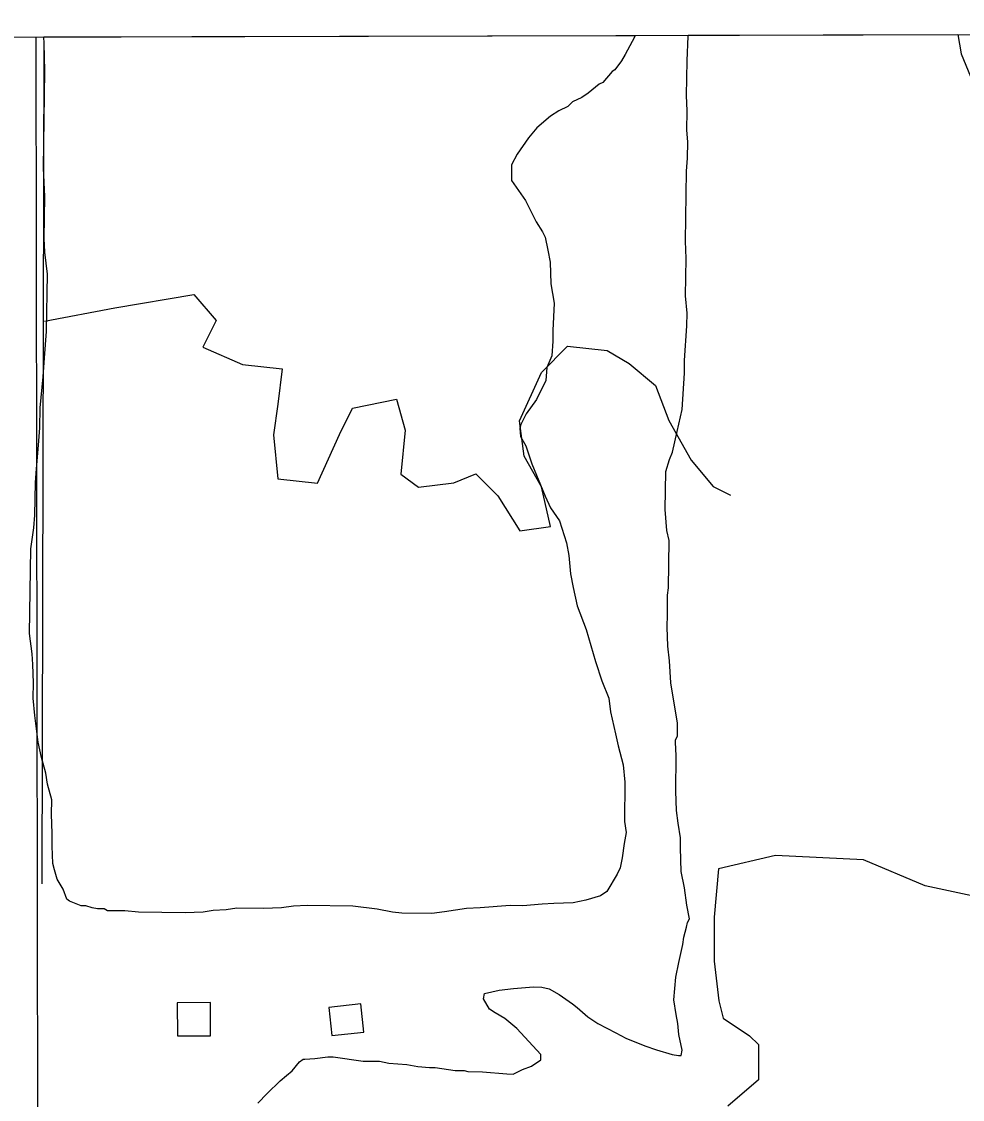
# Model space of a CAD drawing. Extents: x 3355677 to 3393573, y 612928 to 638357.
# Drawn here: x 3384230 to 3385363, y 635281 to 636579 of the extents above; entities that cross this region are included whole.
import ezdxf

# ---------------------------------------------------------------- set-up
doc = ezdxf.new("R2010")
doc.units = 0
for name, color, linetype in [('V-BLDG-OTLN', 7, 'Continuous'), ('V-GRID-FRAM', 7, 'Continuous'), ('V-ROAD-CNTR', 7, 'Continuous'), ('V-SITE-VEGE', 7, 'Continuous'), ('V-TOPO-SHOR', 7, 'Continuous')]:
    doc.layers.add(name, color=color, linetype=linetype)

msp = doc.modelspace()

# ---------------------------------------------------------------- linework, layer by layer
at = {"layer": 'V-BLDG-OTLN'}
for points in [[(3384417.447127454, 635397.7011779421), (3384417.5151273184, 635357.701257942), (3384457.515047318, 635357.7682578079), (3384457.447047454, 635397.7681778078)], [(3384599.9084017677, 635391.9669692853), (3384603.679744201, 635358.0248873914), (3384642.1750322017, 635362.3021416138), (3384638.4036897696, 635396.2442235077)]]:
    msp.add_lwpolyline(points, close=True, dxfattribs=at)
at = {"layer": 'V-GRID-FRAM'}
msp.add_lwpolyline([(3359767.889, 636495.856), (3391341.628, 636578.518), (3391397.168, 618394.7710000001), (3359807.561, 618312.068), (3359767.889, 636495.856)], dxfattribs=at)
at = {"layer": 'V-ROAD-CNTR'}
msp.add_line((3384250.199, 634904.128), (3384247.409, 636559.93), dxfattribs=at)
at = {"layer": 'V-SITE-VEGE'}
for p, q in [((3384256.7311628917, 636559.9693022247), (3384968.8246360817, 636561.833606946)), ((3384257.332, 636552.123), (3384256.7311628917, 636559.9693022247)), ((3384257.965, 636519.2220000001), (3384257.332, 636552.123)), ((3384967.898, 636559.609), (3384956.642, 636538.9359999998)), ((3384968.8246360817, 636561.833606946), (3384967.898, 636559.609)), ((3385031.0870000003, 636531.3060000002), (3385032.603, 636560.887)), ((3385032.603, 636560.887), (3385032.6188735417, 636562.0006242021)), ((3385032.6188735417, 636562.0006242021), (3385357.1952334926, 636562.8503851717)), ((3385357.1952334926, 636562.8503851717), (3385361.221, 636539.7880000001)), ((3384956.642, 636538.9359999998), (3384952.149, 636531.326)), ((3385361.221, 636539.7880000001), (3385385.594, 636480.2390000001)), ((3384952.149, 636531.326), (3384944.3200000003, 636520.474)), ((3385030.4990000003, 636489.649), (3385031.0870000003, 636531.3060000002)), ((3384256.304, 636401.933), (3384257.965, 636519.2220000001)), ((3384941.002, 636518.327), (3384929.853, 636505.3289999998)), ((3384944.3200000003, 636520.474), (3384941.002, 636518.327)), ((3384925.4390000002, 636503.1989999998), (3384912.127, 636492.422)), ((3384929.853, 636505.3289999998), (3384925.4390000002, 636503.1989999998)), ((3384904.377, 636487.05), (3384893.339, 636481.723)), ((3384912.127, 636492.422), (3384904.377, 636487.05)), ((3385031.329, 636471), (3385030.4990000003, 636489.649)), ((3384887.7800000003, 636476.321), (3384876.742, 636470.9940000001)), ((3384893.339, 636481.723), (3384887.7800000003, 636476.321)), ((3384866.782, 636464.5569999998), (3384850.1380000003, 636450.541)), ((3384876.742, 636470.9940000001), (3384866.782, 636464.557)), ((3385031.005, 636447.981), (3385031.329, 636471)), ((3384850.1380000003, 636450.541), (3384840.1010000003, 636438.621)), ((3384840.1010000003, 636438.621), (3384826.668, 636419.077)), ((3385031.9, 636433.7140000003), (3385031.005, 636447.981)), ((3385031.622, 636413.984), (3385031.9, 636433.7140000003)), ((3384826.668, 636419.077), (3384819.906, 636406.015)), ((3385030.307, 636398.652), (3385031.622, 636413.984)), ((3384258.014, 636367.9199999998), (3384256.304, 636401.933)), ((3384819.906, 636406.015), (3384819.6410000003, 636387.38)), ((3385029.113, 636314.2480000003), (3385030.307, 636398.652)), ((3384819.6410000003, 636387.38), (3384836.839, 636363.017)), ((3384257.302, 636317.4959999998), (3384258.014, 636367.9199999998)), ((3384836.839, 636363.017), (3384845.36, 636345.355)), ((3384845.36, 636345.355), (3384849.636, 636337.6179999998)), ((3384849.636, 636337.6179999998), (3384857.1380000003, 636325.453)), ((3384857.1380000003, 636325.453), (3384860.333, 636318.8299999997)), ((3384860.333, 636318.8299999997), (3384863.4050000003, 636303.437)), ((3384258.166, 636301.0389999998), (3384257.302, 636317.4959999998)), ((3385029.914, 636293.406), (3385029.113, 636314.2480000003)), ((3384261.08, 636274.6829999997), (3384258.166, 636301.0389999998)), ((3384863.4050000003, 636303.437), (3384866.492, 636289.1399999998)), ((3385029.279, 636248.462), (3385029.914, 636293.406)), ((3384866.492, 636289.1399999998), (3384867.217, 636262.817)), ((3384260.103, 636205.6239999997), (3384261.08, 636274.6829999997)), ((3384867.217, 636262.817), (3384871.276, 636239.736)), ((3385031.1750000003, 636227.604), (3385029.279, 636248.462)), ((3384871.276, 636239.736), (3384869.713, 636206.865)), ((3385030.958, 636212.258), (3385031.1750000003, 636227.604)), ((3384257.461, 636173.8659999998), (3384260.103, 636205.6239999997)), ((3384869.713, 636206.865), (3384869.5270000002, 636193.7109999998)), ((3385028.177, 636170.6340000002), (3385030.958, 636212.258)), ((3384869.5270000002, 636193.7109999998), (3384868.181, 636176.1879999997)), ((3384868.181, 636176.1879999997), (3384862.5, 636162.014)), ((3384256.04, 636150.8629999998), (3384257.461, 636173.8659999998)), ((3385027.9620000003, 636155.289), (3385028.177, 636170.6340000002)), ((3384252.225, 636113.6410000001), (3384256.04, 636150.8629999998)), ((3384862.5, 636162.014), (3384861.187, 636146.6849999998)), ((3385025.146, 636111.4720000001), (3385027.9620000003, 636155.289)), ((3384861.187, 636146.6849999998), (3384849.899, 636123.8189999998)), ((3384849.899, 636123.8189999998), (3384837.592, 636106.452)), ((3384251.883, 636089.523), (3384252.225, 636113.6410000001)), ((3385019.295, 636085.243), (3385025.146, 636111.4720000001)), ((3384837.592, 636106.452), (3384830.83, 636093.3919999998)), ((3384250.49, 636068.711), (3384251.883, 636089.523)), ((3384830.83, 636093.3919999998), (3384829.673, 636089.0219999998)), ((3384829.673, 636089.0219999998), (3384830.629, 636079.142)), ((3385013.4560000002, 636060.108), (3385019.295, 636085.243)), ((3384830.629, 636079.142), (3384837.052, 636068.0869999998)), ((3384247.895, 636040.242), (3384250.49, 636068.711)), ((3384837.052, 636068.0869999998), (3384844.412, 636046.0539999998)), ((3385010.042, 636051.385), (3385013.4560000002, 636060.108)), ((3384844.412, 636046.0539999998), (3384860.313, 636007.456)), ((3385005.457, 636037.1950000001), (3385010.042, 636051.385)), ((3384246.566, 636023.8150000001), (3384247.895, 636040.242)), ((3385004.805, 635991.1580000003), (3385005.457, 636037.1950000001)), ((3384246.009, 635984.3519999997), (3384246.566, 636023.8150000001)), ((3384860.313, 636007.456), (3384866.688, 635993.112)), ((3384244.6920000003, 635969.023), (3384246.009, 635984.3519999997)), ((3384866.688, 635993.112), (3384877.434, 635977.61)), ((3385006.64, 635965.914), (3385004.805, 635991.1580000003)), ((3384241.051, 635943.859), (3384244.6920000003, 635969.023)), ((3384877.434, 635977.61), (3384885.8310000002, 635951.179)), ((3385009.759, 635953.811), (3385006.64, 635965.914)), ((3384239.607, 635841.914), (3384241.051, 635943.859)), ((3384885.8310000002, 635951.179), (3384888.901, 635935.7859999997)), ((3385008.952, 635896.8090000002), (3385009.759, 635953.811)), ((3384888.901, 635935.7859999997), (3384890.7830000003, 635913.8309999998)), ((3384890.7830000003, 635913.8309999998), (3384893.838, 635897.3409999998)), ((3384893.838, 635897.3409999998), (3384899.0100000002, 635875.341)), ((3385007.732, 635888.055), (3385008.952, 635896.8090000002)), ((3385007.406, 635865.036), (3385007.732, 635888.055)), ((3384899.0100000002, 635875.341), (3384909.5670000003, 635846.6859999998)), ((3385007.1890000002, 635849.6900000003), (3385007.406, 635865.036)), ((3384242.554, 635817.752), (3384239.607, 635841.914)), ((3384909.5670000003, 635846.6859999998), (3384921.085, 635808.1489999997)), ((3385007.9590000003, 635826.6540000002), (3385007.1890000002, 635849.6900000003)), ((3385009.903, 635809.084), (3385007.9590000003, 635826.6540000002)), ((3384243.463, 635804.583), (3384242.554, 635817.752)), ((3384244.25, 635782.643), (3384243.463, 635804.583)), ((3384921.085, 635808.1489999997), (3384928.429, 635785.0199999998)), ((3385011.723, 635782.745), (3385009.903, 635809.084)), ((3384243.986, 635764.0079999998), (3384244.25, 635782.643)), ((3384928.429, 635785.0199999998), (3384936.906, 635764.0709999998)), ((3385014.734, 635762.968), (3385011.723, 635782.745)), ((3384245.884, 635743.1489999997), (3384243.986, 635764.0079999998)), ((3384936.906, 635764.0709999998), (3384938.864, 635747.595)), ((3385019.811, 635734.3900000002), (3385014.734, 635762.968)), ((3384938.864, 635747.595), (3384945.069, 635721.1950000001)), ((3384249.818, 635711.299), (3384245.884, 635743.1489999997)), ((3385019.594, 635719.044), (3385019.811, 635734.3900000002)), ((3384253.941, 635692.6019999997), (3384249.818, 635711.299)), ((3384945.069, 635721.1950000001), (3384948.156, 635706.897)), ((3385017.292, 635711.4010000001), (3385017.323, 635713.594)), ((3385018.156, 635694.943), (3385017.292, 635711.4010000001)), ((3385017.323, 635713.594), (3385019.594, 635719.044)), ((3384948.156, 635706.897), (3384954.406, 635683.786)), ((3384259.1550000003, 635673.8899999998), (3384253.941, 635692.6019999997)), ((3384954.406, 635683.786), (3384956.305, 635662.927)), ((3385017.552, 635652.193), (3385018.156, 635694.943)), ((3384261.162, 635660.705), (3384259.1550000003, 635673.8899999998)), ((3384266.38, 635641.992), (3384261.162, 635660.705)), ((3384956.305, 635662.927), (3384955.639, 635615.792)), ((3385018.3200000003, 635629.157), (3385017.552, 635652.193)), ((3384266.133, 635624.4529999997), (3384266.38, 635641.992)), ((3384266.903, 635601.4189999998), (3384266.133, 635624.4529999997)), ((3385020.298, 635613.7810000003), (3385018.3200000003, 635629.157)), ((3384955.639, 635615.792), (3384957.642, 635602.6069999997)), ((3385023.336, 635596.1950000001), (3385020.298, 635613.7810000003)), ((3384266.686, 635586.0700000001), (3384266.903, 635601.4189999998)), ((3384957.642, 635602.6069999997), (3384955.264, 635589.484)), ((3385023.166, 635584.138), (3385023.336, 635596.1950000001)), ((3384267.486, 635565.229), (3384266.686, 635586.0700000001)), ((3384955.264, 635589.484), (3384952.825, 635571.9749999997)), ((3385023.86, 635555.622), (3385023.166, 635584.138)), ((3384952.825, 635571.9749999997), (3384950.4620000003, 635559.949)), ((3384269.569, 635557.5249999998), (3384267.486, 635565.229)), ((3384272.705, 635546.517), (3384269.569, 635557.5249999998)), ((3384950.4620000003, 635559.949), (3384947.066, 635552.3229999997)), ((3385027.964, 635535.828), (3385023.86, 635555.622)), ((3384280.2060000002, 635534.3509999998), (3384272.705, 635546.517)), ((3384947.066, 635552.3229999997), (3384934.71, 635531.667)), ((3384284.419, 635522.231), (3384280.2060000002, 635534.3509999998)), ((3384934.71, 635531.667), (3384926.961, 635526.295)), ((3385030.958, 635514.955), (3385027.964, 635535.828)), ((3384287.678, 635519.993), (3384284.419, 635522.231)), ((3384301.85, 635514.3099999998), (3384287.678, 635519.9929999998)), ((3384307.33, 635514.2339999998), (3384301.85, 635514.3099999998)), ((3384314.973, 635511.932), (3384307.33, 635514.2339999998)), ((3384557.305, 635513.982), (3384543.022, 635511.993)), ((3384573.765, 635514.846), (3384557.305, 635513.982)), ((3384628.571, 635514.0700000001), (3384573.765, 635514.846)), ((3384658.122, 635510.3629999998), (3384628.571, 635514.0700000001)), ((3384818.255, 635514.676), (3384782.034, 635511.899)), ((3384833.6010000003, 635514.4589999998), (3384818.255, 635514.6759999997)), ((3384856.651, 635516.3249999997), (3384833.6010000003, 635514.4589999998)), ((3384870.917, 635517.22), (3384856.651, 635516.3249999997)), ((3384893.951, 635517.992), (3384870.917, 635517.22)), ((3384909.346, 635521.06), (3384893.951, 635517.992)), ((3384926.961, 635526.295), (3384909.346, 635521.06)), ((3385034.0160000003, 635498.4660000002), (3385030.958, 635514.955)), ((3384321.535, 635510.742), (3384314.973, 635511.932)), ((3384329.2090000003, 635510.634), (3384321.535, 635510.742)), ((3384333.563, 635508.379), (3384329.2090000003, 635510.634)), ((3384354.389, 635508.0839999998), (3384333.563, 635508.3789999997)), ((3384370.816, 635506.755), (3384354.389, 635508.0839999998)), ((3384426.72, 635505.9639999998), (3384370.816, 635506.755)), ((3384448.661, 635506.751), (3384426.72, 635505.9639999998)), ((3384460.748, 635508.772), (3384448.661, 635506.751)), ((3384476.11, 635509.6510000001), (3384460.748, 635508.772)), ((3384489.295, 635511.658), (3384476.11, 635509.6510000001)), ((3384521.0840000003, 635511.2069999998), (3384489.295, 635511.6579999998)), ((3384543.022, 635511.993), (3384521.0840000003, 635511.2069999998)), ((3384676.71, 635506.812), (3384658.122, 635510.3629999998)), ((3384687.654, 635505.561), (3384676.71, 635506.812)), ((3384723.83, 635505.0469999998), (3384687.654, 635505.5609999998)), ((3384739.2060000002, 635507.0229999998), (3384723.83, 635505.0469999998)), ((3384765.576, 635511.037), (3384739.2060000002, 635507.0229999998)), ((3384782.034, 635511.899), (3384765.576, 635511.037)), ((3385027.1240000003, 635476.635), (3385030.583, 635488.648)), ((3385030.583, 635488.648), (3385031.759, 635494.1120000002)), ((3385031.759, 635494.1120000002), (3385034.0160000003, 635498.4660000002)), ((3385025.906, 635467.882), (3385027.1240000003, 635476.635)), ((3385021.2120000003, 635446.0190000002), (3385025.906, 635467.882)), ((3385017.6750000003, 635428.527), (3385021.2120000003, 635446.0190000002)), ((3385015.094, 635401.156), (3385017.6750000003, 635428.527)), ((3384787.1520000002, 635408.7660000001), (3384804.753, 635412.9010000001)), ((3384804.753, 635412.9010000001), (3384822.324, 635414.8470000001)), ((3384822.324, 635414.8470000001), (3384846.47, 635416.6980000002)), ((3384846.47, 635416.6980000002), (3384856.335, 635416.5590000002)), ((3384856.335, 635416.5590000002), (3384865.074, 635414.2420000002)), ((3384865.074, 635414.242), (3384877.041, 635407.4940000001)), ((3384785.964, 635402.204), (3384787.1520000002, 635408.7660000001)), ((3384793.466, 635390.037), (3384785.964, 635402.204)), ((3384877.041, 635407.4940000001), (3384893.326, 635396.3)), ((3385018.136, 635383.569), (3385015.094, 635401.156)), ((3384799.981, 635385.56), (3384793.466, 635390.037)), ((3384811.9450000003, 635378.8120000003), (3384799.981, 635385.56)), ((3384893.326, 635396.3), (3384898.745, 635391.837)), ((3384898.745, 635391.837), (3384911.744, 635380.6900000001)), ((3384826.025, 635366.553), (3384811.9450000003, 635378.8120000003)), ((3384911.744, 635380.6900000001), (3384923.6920000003, 635372.8459999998)), ((3384923.6920000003, 635372.846), (3384945.4620000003, 635361.574)), ((3385020.171, 635372.5780000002), (3385018.136, 635383.569)), ((3385021.083, 635359.407), (3385020.171, 635372.5780000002)), ((3384855.1890000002, 635335.441), (3384826.025, 635366.5529999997)), ((3384945.4620000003, 635361.574), (3384957.427, 635354.8260000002)), ((3385025.203, 635340.711), (3385021.083, 635359.407)), ((3384957.427, 635354.8260000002), (3384980.321, 635345.731)), ((3384980.321, 635345.731), (3384994.5100000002, 635341.1450000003)), ((3384583.214, 635330.52), (3384598.591, 635332.4940000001)), ((3384598.591, 635332.4940000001), (3384605.169, 635332.402)), ((3384605.169, 635332.402), (3384641.279, 635327.505)), ((3384855.094, 635328.865), (3384855.1890000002, 635335.441)), ((3384994.5100000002, 635341.1450000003), (3385013.0670000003, 635335.4010000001)), ((3385013.0670000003, 635335.4010000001), (3385020.724, 635334.196)), ((3385020.724, 635334.196), (3385024.0130000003, 635334.149)), ((3385024.0130000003, 635334.149), (3385025.203, 635340.711)), ((3384555.593, 635315.562), (3384564.518, 635326.4)), ((3384564.518, 635326.4000000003), (3384568.948, 635329.6250000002)), ((3384568.948, 635329.6250000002), (3384571.1410000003, 635329.5940000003)), ((3384571.1410000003, 635329.5940000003), (3384583.214, 635330.5200000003)), ((3384641.279, 635327.5050000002), (3384661.012, 635327.2270000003)), ((3384661.012, 635327.227), (3384671.9420000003, 635324.88)), ((3384671.9420000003, 635324.88), (3384693.849, 635323.473)), ((3384693.849, 635323.473), (3384706.971, 635321.0930000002)), ((3384706.971, 635321.0930000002), (3384721.2060000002, 635319.7970000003)), ((3384721.2060000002, 635319.797), (3384727.785, 635319.703)), ((3384727.785, 635319.703), (3384751.8510000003, 635316.074)), ((3384833.001, 635317.1160000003), (3384844.025, 635321.3470000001)), ((3384844.025, 635321.3470000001), (3384855.094, 635328.865)), ((3384541.173, 635303.706), (3384548.9390000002, 635310.1730000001)), ((3384548.9390000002, 635310.1730000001), (3384555.593, 635315.562)), ((3384751.8510000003, 635316.074), (3384762.816, 635315.9180000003)), ((3384762.816, 635315.9180000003), (3384767.184, 635314.7610000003)), ((3384767.184, 635314.761), (3384784.723, 635314.511)), ((3384784.723, 635314.511), (3384814.288, 635311.902)), ((3384814.288, 635311.902), (3384821.9620000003, 635311.7910000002)), ((3384821.9620000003, 635311.7910000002), (3384833.001, 635317.1160000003)), ((3384525.608, 635288.5750000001), (3384541.173, 635303.706)), ((3384514.475, 635276.672), (3384525.608, 635288.5750000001))]:
    msp.add_line(p, q, dxfattribs=at)
at = {"layer": 'V-TOPO-SHOR'}
msp.add_line((3384256.8386351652, 636551.3185382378), (3384254.193435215, 635540.7613078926), dxfattribs=at)
for points in [[(3384257.7112686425, 636217.997947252), (3384342.3225631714, 636234.0919775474), (3384437.5154637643, 636250.2137104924), (3384464.052586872, 636218.5381489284), (3384448.2632857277, 636186.7517767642), (3384495.935918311, 636165.7132265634), (3384543.56699692, 636160.5470854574), (3384538.3870044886, 636118.20680988), (3384533.1931607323, 636081.1573373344), (3384538.622477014, 636028.2631583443), (3384586.2535556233, 636023.0970172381), (3384612.555206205, 636081.3651072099), (3384628.344507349, 636113.1514793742), (3384681.2248350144, 636123.8715986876), (3384691.9034003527, 636086.863680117), (3384686.751110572, 636033.941798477), (3384707.9558766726, 636018.1247946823), (3384750.2684496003, 636023.5264083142), (3384776.6947621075, 636034.1772710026), (3384803.2180338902, 636007.79251247), (3384829.7828596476, 635965.5353448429), (3384866.8046295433, 635970.9231071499), (3384856.098361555, 636018.5126317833), (3384834.838190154, 636055.4928477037), (3384829.436576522, 636097.805420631), (3384855.7382271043, 636156.0735106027), (3384887.399937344, 636187.901436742), (3384935.031015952, 636182.735295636), (3384961.526585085, 636166.9321431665), (3384993.3406598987, 636140.5612359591), (3385009.323879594, 636098.2763656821), (3385035.902556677, 636050.7283950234), (3385062.4396797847, 636019.0528334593), (3385083.630594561, 636008.5266326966)], [(3385439.416422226, 635512.1191865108), (3385317.658695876, 635538.2546211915), (3385243.504345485, 635569.8055208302), (3385137.6744335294, 635574.8192973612), (3385068.935548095, 635558.7668210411), (3385063.797109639, 635500.5541363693), (3385063.935622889, 635447.6461060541), (3385069.351087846, 635400.0427300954), (3385074.6972961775, 635378.8933692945), (3385106.497519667, 635357.8132651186), (3385117.10682838, 635347.2593617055), (3385117.21763898, 635304.9329374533), (3385080.2651257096, 635273.0911599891)]]:
    msp.add_lwpolyline(points, dxfattribs=at)

doc.saveas('drawing.dxf')
